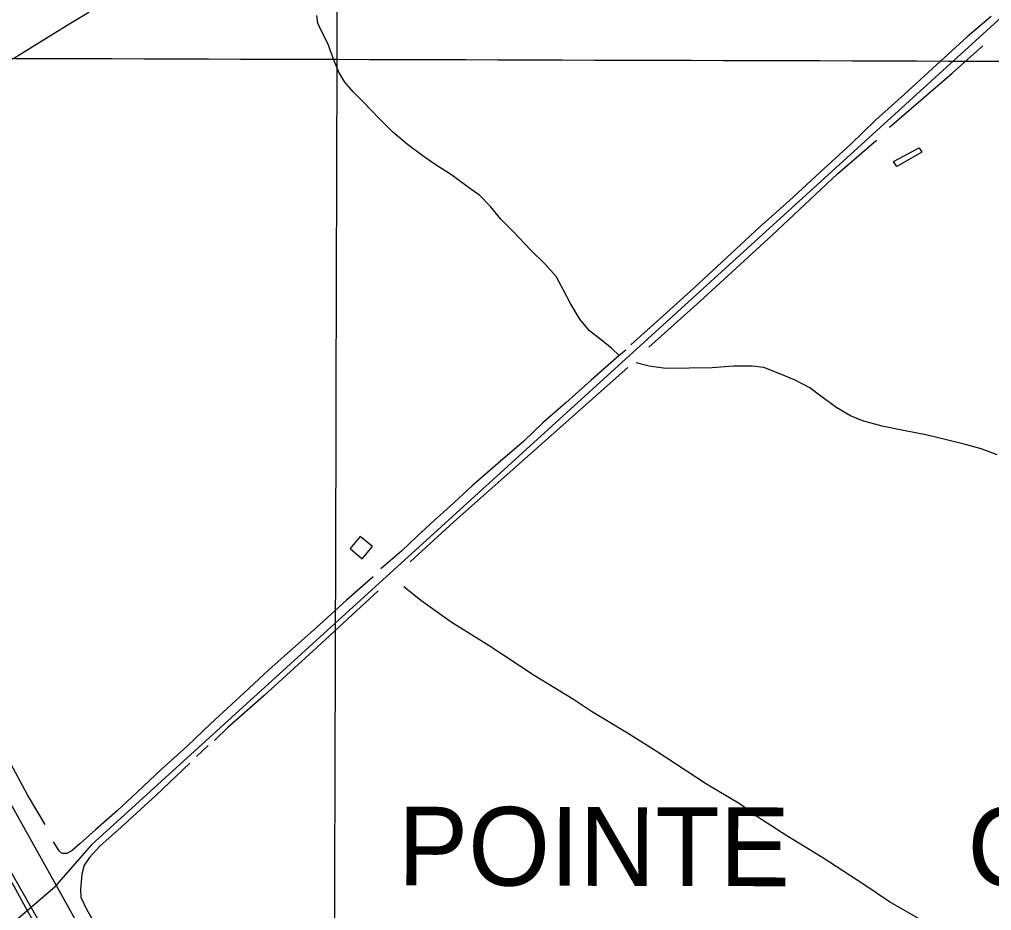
# Model space of a CAD drawing. Extents: x 3161514 to 3199414, y 831166 to 856601.
# Drawn here: x 3180629 to 3183098, y 846548 to 848812 of the extents above; entities that cross this region are included whole.
import ezdxf

# ---------------------------------------------------------------- set-up
doc = ezdxf.new("R2010")
doc.units = 0
for name, color, linetype in [('V-BLDG-OTLN', 7, 'Continuous'), ('V-GRID-MAJR', 7, 'Continuous'), ('V-RAIL-TRAK', 7, 'Continuous'), ('V-ROAD-CNTR', 7, 'Continuous'), ('V-TOPO-GNAM-IDEN', 7, 'Continuous'), ('V-TOPO-SHOR', 7, 'Continuous')]:
    doc.layers.add(name, color=color, linetype=linetype)

msp = doc.modelspace()

# ---------------------------------------------------------------- linework, layer by layer
at = {"layer": 'V-BLDG-OTLN'}
for points in [[(3182857.809, 848438.339), (3182849.306, 848451.464), (3182913.805, 848486.211), (3182921.024, 848474.824)], [(3181499.6939637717, 847441.9350886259), (3181525.30991254, 847472.6570271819), (3181494.587973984, 847498.27297595), (3181468.972025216, 847467.5510373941)]]:
    msp.add_lwpolyline(points, close=True, dxfattribs=at)
at = {"layer": 'V-GRID-MAJR'}
for points in [[(3181402.427, 836589.493), (3181419.1720000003, 842648.42), (3181435.9250000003, 848710.812), (3181452.679, 854773.246), (3181452.688, 854776.669)], [(3165741.648, 848757.608), (3170973.071, 848741.248), (3176204.497, 848725.65), (3181435.9250000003, 848710.812), (3186667.355, 848696.736), (3191898.788, 848683.42), (3197130.222, 848670.865), (3197130.223, 848670.865)]]:
    msp.add_spline(points, degree=3, dxfattribs=at)
at = {"layer": 'V-RAIL-TRAK'}
msp.add_lwpolyline([(3180808.711, 846265.556), (3180739.9020000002, 846387.132), (3180645.15, 846554.709), (3180619.472, 846601.287), (3180500.469, 846812.29), (3180386.1350000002, 847014.291), (3180283.889, 847198.002), (3180171.623, 847395.878), (3180037.187, 847635.05), (3179907.575, 847864.4770000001), (3179794.654, 848064.769), (3179765.022, 848116.768)], dxfattribs=at)
at = {"layer": 'V-ROAD-CNTR'}
for points in [[(3176113.0517370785, 854794.00338446), (3176223.5945159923, 854594.159784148), (3176701.4335603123, 853750.671471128), (3177143.6296759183, 852967.740036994), (3177688.378586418, 852004.1729641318), (3178067.038829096, 851325.849320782), (3178603.98075521, 850374.6472231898), (3178992.2059787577, 849687.46859755), (3179538.551886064, 848724.7925229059), (3179946.24307068, 848000.8799707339), (3180424.924113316, 847143.9066846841), (3180815.359332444, 846445.1140822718), (3181367.5132281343, 845470.8940307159)], [(3176082.591797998, 854665.8676407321), (3176267.3104285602, 854340.85429076), (3176547.5498680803, 853846.4602795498), (3176830.0463030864, 853347.950276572), (3177122.160718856, 852831.56230935), (3177540.40288237, 852086.892798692), (3177896.636169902, 851451.32006984), (3178088.959785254, 851112.6027472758), (3178439.3280845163, 850488.8189948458), (3178765.9764312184, 849911.095150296), (3179199.963563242, 849142.242688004), (3179692.73857769, 848269.217434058), (3179881.1072009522, 847935.2511019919), (3180257.610447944, 847259.51845346), (3180605.9557512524, 846647.650677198), (3180852.495258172, 846213.2385460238), (3181320.986321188, 845380.979210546)], [(3184674.337614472, 850208.94755459), (3184675.0976129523, 850209.6425532), (3184591.2547806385, 850144.5266834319), (3183743.66047583, 849381.7632089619), (3183132.894697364, 848826.384319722), (3180812.174338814, 846714.90454269), (3180721.9605192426, 846612.2777479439)], [(3180721.9605192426, 846612.2777479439), (3180724.3835143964, 846612.721747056), (3179996.3879703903, 845989.2939939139), (3178894.1041749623, 845010.56295138)]]:
    msp.add_lwpolyline(points, dxfattribs=at)
at = {"layer": 'V-TOPO-SHOR'}
for p, q in [((3182169.5130000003, 847971.806), (3182152.2970000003, 847957.845)), ((3181108.045, 846967.2930000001), (3181079.039, 846939.621))]:
    msp.add_line(p, q, dxfattribs=at)
for points in [[(3180805.289, 848829.429), (3180750.499, 848796.7220000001), (3180625.448, 848719.7710000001), (3180565.577, 848685.4280000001), (3180519.009, 848658.067), (3180483.9620000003, 848638.357)], [(3182152.2970000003, 847957.845), (3182133.304, 847975.606), (3182107.319, 847997.599), (3182076.964, 848021.149), (3182052.2460000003, 848050.939), (3182028.477, 848090.75), (3182010.711, 848123.924), (3181991.804, 848158.942), (3181964.338, 848190.637), (3181928.16, 848226.248), (3181882.924, 848273.223), (3181852.032, 848304.6290000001), (3181825.191, 848336.905), (3181797.983, 848364.3690000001), (3181769.539, 848385.042), (3181726.211, 848417.275), (3181684.893, 848443.612), (3181650.716, 848467.093), (3181614.452, 848494.262), (3181576.144, 848526.3250000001), (3181543.292, 848559.208), (3181502.156, 848602.625), (3181476.492, 848628.2270000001), (3181455.22, 848652.875), (3181440.214, 848678.5160000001), (3181428.321, 848707.063), (3181412.1380000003, 848751.238), (3181396.665, 848780.916), (3181386.95, 848802.555), (3181383.992, 848821.956)], [(3183097.49, 848819.283), (3183036.2800000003, 848767.5040000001), (3182948.308, 848687.546), (3182876.444, 848621.006), (3182803.088, 848556.564), (3182740.417, 848494.767), (3182661.5160000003, 848423.0480000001), (3182583.934, 848351.166), (3182509.678, 848285.069), (3182401.136, 848184.4990000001), (3182333.7460000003, 848122.0210000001), (3182256.489, 848052.655), (3182182.086, 847985.721)], [(3182839.09, 848538.007), (3182998.382, 848675.6140000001), (3183075.5130000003, 848744.863)], [(3182227.752, 847979.054), (3182356.8310000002, 848095.7760000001), (3182540.643, 848263.9720000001), (3182706.941, 848419.882), (3182806.164, 848504.993)], [(3180694.306, 846766.337), (3180649.586, 846842.023), (3180606.969, 846920.644), (3180562.6520000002, 846996.5160000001), (3180509.8140000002, 847092.725), (3180453.1410000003, 847188.26), (3180407.27, 847271.403), (3180345.271, 847381.1510000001), (3180283.555, 847487.481), (3180228.74, 847584.558), (3180172.703, 847681.074), (3180098.698, 847809.0700000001), (3180038.7120000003, 847919.15), (3179921.249, 848124.595), (3179893.065, 848173.86)], [(3182152.2970000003, 847957.845), (3182081.4220000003, 847895.5), (3182016.488, 847837.933), (3181957.957, 847786.9230000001), (3181909.753, 847740.741), (3181844.051, 847683.9990000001), (3181778.7460000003, 847627.241), (3181722.15, 847574.5700000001), (3181682.685, 847539.25), (3181639.077, 847499.29), (3181600.148, 847462.158), (3181546.775, 847416.3520000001)], [(3181621.665, 847434.2540000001), (3181732.275, 847535.4720000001), (3182174.164, 847927.604)], [(3183111.9620000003, 847705.718), (3183072.032, 847721.029), (3183028.809, 847733.264), (3182983.54, 847743.975), (3182930.97, 847756.728), (3182874.15, 847767.631), (3182820.523, 847778.6290000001), (3182770.161, 847791.904), (3182739.715, 847804.899), (3182705.343, 847825.399), (3182664.6950000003, 847854.683), (3182636.142, 847876.382), (3182599.517, 847895.166), (3182560.042, 847912.056), (3182519.535, 847927.985), (3182489.951, 847931.186), (3182442.321, 847931.0160000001), (3182388.383, 847927.076), (3182270.737, 847924.911), (3182228.719, 847931.5260000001), (3182195.324, 847939.839)], [(3181527.539, 847395.686), (3181459.367, 847336.634), (3181391.0700000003, 847274.002), (3181315.847, 847206.821), (3181263.443, 847160.184), (3181211.798, 847112.527), (3181167.9590000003, 847071.577), (3181113.8710000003, 847022.409), (3181054.95, 846965.833), (3180988.947, 846906.109), (3180928.392, 846848.392), (3180877.987, 846801.889), (3180822.115, 846752.978), (3180783.467, 846718.23), (3180763.139, 846700.59), (3180748.92, 846692.706), (3180737.576, 846693.093), (3180730.043, 846700.123), (3180715.464, 846722.541)], [(3181250.035, 847093.135), (3181384.031, 847216.6), (3181540.171, 847360.698)], [(3183063.383, 846430.215), (3182983.771, 846482.417), (3182924.522, 846520.919), (3182838.918, 846570.436), (3182773.343, 846614.091), (3182669.833, 846682.277), (3182578.058, 846737.903), (3182501.938, 846786.612), (3182459.426, 846818.0430000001), (3182373.879, 846869.241), (3182246.323, 846952.576), (3182173.361, 846998.5310000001), (3182081.684, 847053.551), (3182036.2430000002, 847083.878), (3181936.002, 847145.451), (3181821.906, 847220.981), (3181725.105, 847281.1140000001), (3181648.4590000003, 847335.501), (3181605.582, 847370.436)], [(3181250.035, 847093.135), (3181157.475, 847012.11), (3181124.316, 846980.169)], [(3181062.028, 846922.764), (3180975.234, 846840.338), (3180887.502, 846759.7490000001), (3180833.154, 846711.893), (3180806.919, 846683.125), (3180793.4020000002, 846662.9400000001), (3180787.412, 846640.094), (3180784.133, 846602.725), (3180785.038, 846582.2490000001), (3180799.423, 846551.4940000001), (3180853.9, 846456.231)]]:
    msp.add_lwpolyline(points, dxfattribs=at)

# ---------------------------------------------------------------- texts
at = {"layer": 'V-TOPO-GNAM-IDEN'}
for s, height, rotation, p in [('POINTE', 199.99959800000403, 359.8816379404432, (3181590.076065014, 846611.8003340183)), ('COUPEE', 199.9995980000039, 359.7334595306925, (3183036.1968959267, 846610.761372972))]:
    msp.add_text(s, height=height, rotation=rotation, dxfattribs=at).set_placement(p)

doc.saveas('drawing.dxf')
